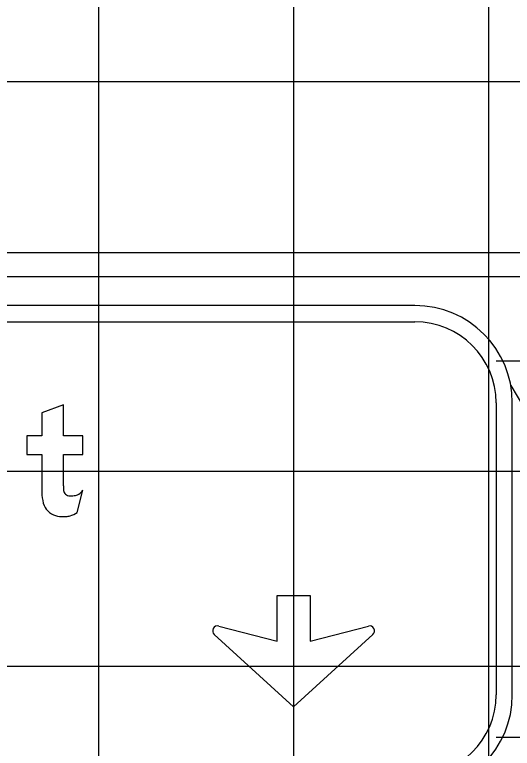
# Model space of a CAD drawing. Extents: x 1797809 to 2198143, y 249608 to 1237864.
# Drawn here: x 2196739.41 to 2196744.51, y 1237208.27 to 1237215.8 of the extents above; entities that cross this region are included whole.
import ezdxf

# ---------------------------------------------------------------- set-up
doc = ezdxf.new("R2010")
doc.units = 0
for name, color, linetype in [('GSBWFILL', 7, 'Continuous'), ('GSCOLORFILL', 7, 'Continuous'), ('GSDIMS', 7, 'Continuous'), ('GSOUTLINE', 7, 'Continuous'), ('GSSHT', 7, 'Continuous')]:
    doc.layers.add(name, color=color, linetype=linetype)

msp = doc.modelspace()

# ---------------------------------------------------------------- linework, layer by layer
at = {"layer": 'GSBWFILL'}
msp.add_line((2196740.0492, 1237210.687), (2196740.1075, 1237210.9162), dxfattribs=at)
for points in [[(2196739.9082, 1237210.9598), (2196739.9082, 1237211.2837), (2196740.1075, 1237211.2837), (2196740.1075, 1237211.4747), (2196739.9082, 1237211.4747), (2196739.9082, 1237211.793), (2196739.6867, 1237211.709), (2196739.6867, 1237211.4747), (2196739.5317, 1237211.4747), (2196739.5317, 1237211.2837), (2196739.6867, 1237211.2837), (2196739.6867, 1237210.8929)], [(2196741.5025, 1237209.5211), (2196742.1006, 1237209.3675), (2196742.1006, 1237209.8333), (2196742.4376, 1237209.8333), (2196742.4376, 1237209.3675), (2196743.0357, 1237209.5211)], [(2196743.0828, 1237209.4339), (2196742.2691, 1237208.6934), (2196741.4554, 1237209.4339)]]:
    msp.add_lwpolyline(points, dxfattribs=at)
for centre, radius, start, end in [((2196741.2944, 1237210.9598), 1.3862, 180, 182.01732), ((2196740.1164, 1237210.8929), 0.4297, 180, 194.89129), ((2196739.9718, 1237210.9218), 0.0637, 189.74338, 227.95839), ((2196739.9617, 1237211.0249), 0.1818, 305.21886, 323.28769), ((2196739.9738, 1237210.924), 0.0667, 227.95839, 270), ((2196739.9738, 1237211.207), 0.3497, 270, 279.69268), ((2196740.0187, 1237210.9442), 0.083, 279.69268, 305.21886), ((2196739.875, 1237210.8287), 0.1799, 194.89129, 254.41174), ((2196739.9082, 1237210.9474), 0.3032, 254.41174, 270), ((2196739.901, 1237210.9048), 0.2634, 286.39591, 304.21998), ((2196739.9082, 1237211.0809), 0.4367, 270, 273.67504), ((2196739.9246, 1237210.8247), 0.1799, 273.67504, 286.39591), ((2196741.4897, 1237209.4717), 0.0511, 75.59252, 227.69521), ((2196743.0484, 1237209.4717), 0.0511, 312.30479, 104.40748)]:
    msp.add_arc(centre, radius, start, end, dxfattribs=at)
at = {"layer": 'GSCOLORFILL'}
for p, q in [((2196743.5137, 1237212.8109), (2196729.0282, 1237212.8109)), ((2196729.0282, 1237212.6444), (2196743.5137, 1237212.6444)), ((2196744.3462, 1237211.8119), (2196744.3462, 1237208.8149)), ((2196744.5127, 1237208.8149), (2196744.5127, 1237211.8119)), ((2196740.0492, 1237210.687), (2196740.1075, 1237210.9162))]:
    msp.add_line(p, q, dxfattribs=at)
for points in [[(2196739.9082, 1237210.9598), (2196739.9082, 1237211.2837), (2196740.1075, 1237211.2837), (2196740.1075, 1237211.4747), (2196739.9082, 1237211.4747), (2196739.9082, 1237211.793), (2196739.6867, 1237211.709), (2196739.6867, 1237211.4747), (2196739.5317, 1237211.4747), (2196739.5317, 1237211.2837), (2196739.6867, 1237211.2837), (2196739.6867, 1237210.8929)], [(2196741.5025, 1237209.5211), (2196742.1006, 1237209.3675), (2196742.1006, 1237209.8333), (2196742.4376, 1237209.8333), (2196742.4376, 1237209.3675), (2196743.0357, 1237209.5211)], [(2196743.0828, 1237209.4339), (2196742.2691, 1237208.6934), (2196741.4554, 1237209.4339)]]:
    msp.add_lwpolyline(points, dxfattribs=at)
for centre, radius, start, end in [((2196743.5137, 1237211.8119), 0.999, 0, 90), ((2196743.5137, 1237211.8119), 0.8325, 0, 90), ((2196741.2944, 1237210.9598), 1.3862, 180, 182.01732), ((2196740.1164, 1237210.8929), 0.4297, 180, 194.89129), ((2196739.9718, 1237210.9218), 0.0637, 189.74338, 227.95839), ((2196739.9617, 1237211.0249), 0.1818, 305.21886, 323.28769), ((2196739.9738, 1237210.924), 0.0667, 227.95839, 270), ((2196739.9738, 1237211.207), 0.3497, 270, 279.69268), ((2196740.0187, 1237210.9442), 0.083, 279.69268, 305.21886), ((2196739.875, 1237210.8287), 0.1799, 194.89129, 254.41174), ((2196739.9082, 1237210.9474), 0.3032, 254.41174, 270), ((2196739.901, 1237210.9048), 0.2634, 286.39591, 304.21998), ((2196739.9082, 1237211.0809), 0.4367, 270, 273.67504), ((2196739.9246, 1237210.8247), 0.1799, 273.67504, 286.39591), ((2196741.4897, 1237209.4717), 0.0511, 75.59252, 227.69521), ((2196743.0484, 1237209.4717), 0.0511, 312.30479, 104.40748), ((2196743.5137, 1237208.8149), 0.999, 270, 0), ((2196743.5137, 1237208.8149), 0.8325, 270, 0)]:
    msp.add_arc(centre, radius, start, end, dxfattribs=at)
at = {"layer": 'GSDIMS'}
for p, q in [((2196712.3876, 1237213.3551), (2196776.1619, 1237213.3551)), ((2196744.3462, 1237212.2446), (2196749.1927, 1237212.2446)), ((2196744.4968, 1237211.9893), (2196746.6247, 1237208.3822)), ((2196744.3462, 1237208.3822), (2196749.1927, 1237208.3822))]:
    msp.add_line(p, q, dxfattribs=at)
at = {"layer": 'GSOUTLINE'}
msp.add_line((2196740.0492, 1237210.687), (2196740.1075, 1237210.9162), dxfattribs=at)
for points in [[(2196739.9082, 1237210.9598), (2196739.9082, 1237211.2837), (2196740.1075, 1237211.2837), (2196740.1075, 1237211.4747), (2196739.9082, 1237211.4747), (2196739.9082, 1237211.793), (2196739.6867, 1237211.709), (2196739.6867, 1237211.4747), (2196739.5317, 1237211.4747), (2196739.5317, 1237211.2837), (2196739.6867, 1237211.2837), (2196739.6867, 1237210.8929)], [(2196741.5025, 1237209.5211), (2196742.1006, 1237209.3675), (2196742.1006, 1237209.8333), (2196742.4376, 1237209.8333), (2196742.4376, 1237209.3675), (2196743.0357, 1237209.5211)], [(2196743.0828, 1237209.4339), (2196742.2691, 1237208.6934), (2196741.4554, 1237209.4339)]]:
    msp.add_lwpolyline(points, dxfattribs=at)
for centre, radius, start, end in [((2196741.2944, 1237210.9598), 1.3862, 180, 182.01732), ((2196740.1164, 1237210.8929), 0.4297, 180, 194.89129), ((2196739.9718, 1237210.9218), 0.0637, 189.74338, 227.95839), ((2196739.9617, 1237211.0249), 0.1818, 305.21886, 323.28769), ((2196739.9738, 1237210.924), 0.0667, 227.95839, 270), ((2196739.9738, 1237211.207), 0.3497, 270, 279.69268), ((2196740.0187, 1237210.9442), 0.083, 279.69268, 305.21886), ((2196739.875, 1237210.8287), 0.1799, 194.89129, 254.41174), ((2196739.9082, 1237210.9474), 0.3032, 254.41174, 270), ((2196739.901, 1237210.9048), 0.2634, 286.39591, 304.21998), ((2196739.9082, 1237211.0809), 0.4367, 270, 273.67504), ((2196739.9246, 1237210.8247), 0.1799, 273.67504, 286.39591), ((2196741.4897, 1237209.4717), 0.0511, 75.59252, 227.69521), ((2196743.0484, 1237209.4717), 0.0511, 312.30479, 104.40748)]:
    msp.add_arc(centre, radius, start, end, dxfattribs=at)
at = {"layer": 'GSSHT'}
for p, q in [((2196740.2713, 1237163.1062), (2196740.2713, 1237223.1062)), ((2196742.2713, 1237163.1062), (2196742.2713, 1237223.1062)), ((2196744.2713, 1237163.1062), (2196744.2713, 1237223.1062)), ((2196808.2713, 1237215.1062), (2196678.2713, 1237215.1062)), ((2196808.2713, 1237213.1062), (2196678.2713, 1237213.1062)), ((2196808.2713, 1237211.1062), (2196678.2713, 1237211.1062)), ((2196808.2713, 1237209.1062), (2196678.2713, 1237209.1062))]:
    msp.add_line(p, q, dxfattribs=at)

doc.saveas('drawing.dxf')
